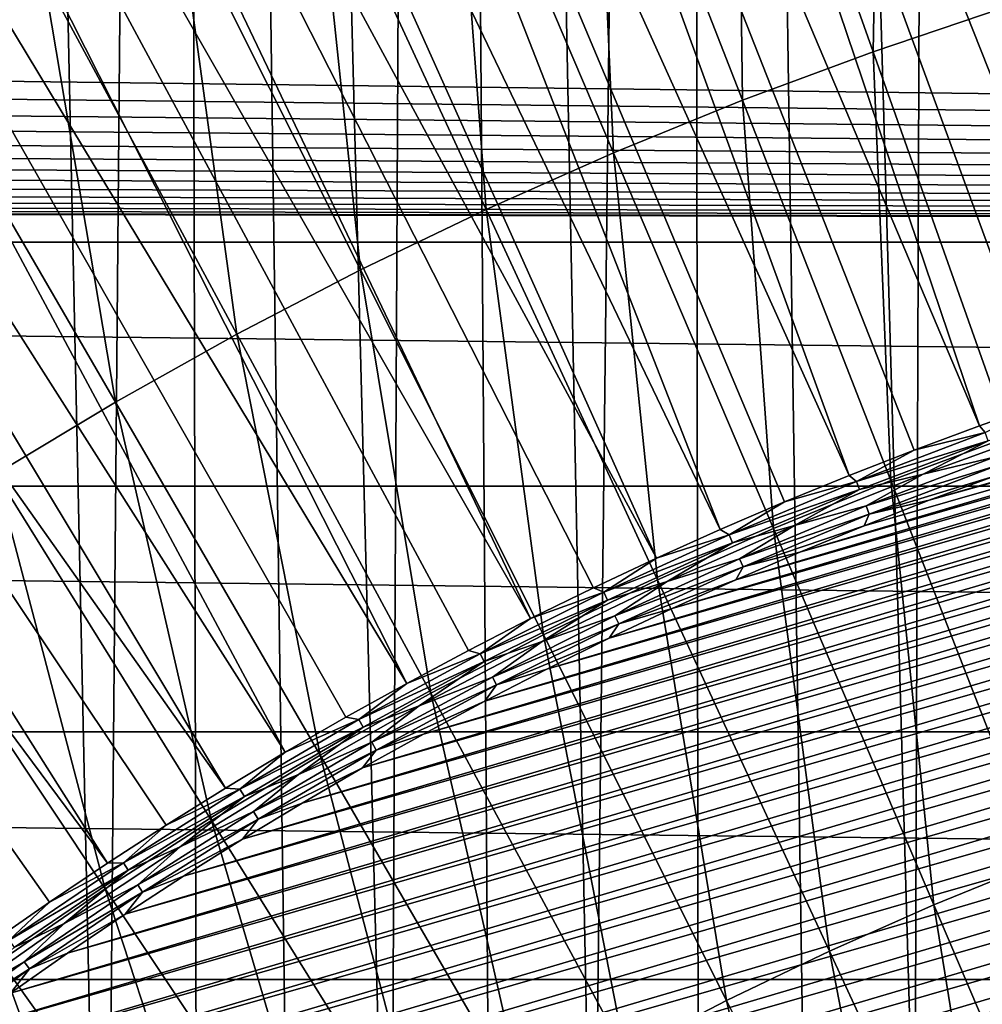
# Model space of a CAD drawing. Header units: millimetres. Extents: x -50 to 50, y -50 to 50.
# Tile 355 of 562: x -6.2 to -3.7, y 8.6 to 11.2. Entities that reach past the tile are written whole.
import ezdxf

# ---------------------------------------------------------------- set-up
doc = ezdxf.new("R2010")
doc.units = ezdxf.units.MM
doc.header["$LTSCALE"] = 65.185185
for name, color, linetype in [('1', 7, 'CONTINUOUS'), ('2', 7, 'CONTINUOUS'), ('36', 7, 'CONTINUOUS'), ('87', 7, 'CONTINUOUS'), ('89', 7, 'CONTINUOUS'), ('91', 7, 'CONTINUOUS'), ('92', 7, 'CONTINUOUS')]:
    doc.layers.add(name, color=color, linetype=linetype)

msp = doc.modelspace()

# ---------------------------------------------------------------- linework, layer by layer
at = {"layer": '1', "color": 7, "linetype": 'Continuous', "true_color": 0xf5f5f5}
for points in [[(27.2459, 10.6406), (-21.8121, 11.2566), (26.991, 11.2716), (27.2459, 10.6406)], [(-21.8946, 11.1894), (-21.8121, 11.2566), (27.2459, 10.6406), (-21.8946, 11.1894)], [(-21.9804, 11.1264), (-21.8946, 11.1894), (27.2459, 10.6406), (-21.9804, 11.1264)], [(-22.0692, 11.0679), (-21.9804, 11.1264), (27.2459, 10.6406), (-22.0692, 11.0679)], [(-22.1609, 11.0139), (-22.0692, 11.0679), (27.2459, 10.6406), (-22.1609, 11.0139)], [(-22.2552, 10.9646), (-22.1609, 11.0139), (27.2459, 10.6406), (-22.2552, 10.9646)], [(-22.3519, 10.9202), (-22.2552, 10.9646), (27.2459, 10.6406), (-22.3519, 10.9202)], [(-22.4507, 10.8807), (-22.3519, 10.9202), (27.2459, 10.6406), (-22.4507, 10.8807)], [(-22.5513, 10.8463), (-22.4507, 10.8807), (27.2459, 10.6406), (-22.5513, 10.8463)], [(-22.6536, 10.817), (-22.5513, 10.8463), (27.2459, 10.6406), (-22.6536, 10.817)], [(-22.7572, 10.793), (-22.6536, 10.817), (27.2459, 10.6406), (-22.7572, 10.793)], [(-22.862, 10.7742), (-22.7572, 10.793), (27.2459, 10.6406), (-22.862, 10.7742)], [(-23.0737, 10.7527), (-22.9675, 10.7608), (27.2459, 10.6406), (-23.0737, 10.7527)], [(-22.9675, 10.7608), (-22.862, 10.7742), (27.2459, 10.6406), (-22.9675, 10.7608)], [(-23.18, 10.75), (27.2459, 10.6406), (-27.2459, 10.6406), (-23.18, 10.75)], [(-23.18, 10.75), (-23.0737, 10.7527), (27.2459, 10.6406), (-23.18, 10.75)], [(-27.2459, 10.6406), (27.4862, 10.0036), (-27.4862, 10.0036), (-27.2459, 10.6406)], [(27.2459, 10.6406), (27.4862, 10.0036), (-27.2459, 10.6406), (27.2459, 10.6406)], [(-27.4862, 10.0036), (27.7115, 9.3614), (-27.7115, 9.3614), (-27.4862, 10.0036)], [(27.4862, 10.0036), (27.7115, 9.3614), (-27.4862, 10.0036), (27.4862, 10.0036)], [(-27.7115, 9.3614), (27.9218, 8.714), (-27.9218, 8.714), (-27.7115, 9.3614)], [(27.7115, 9.3614), (27.9218, 8.714), (-27.7115, 9.3614), (27.7115, 9.3614)], [(-27.9218, 8.714), (28.117, 8.062), (-28.117, 8.062), (-27.9218, 8.714)], [(27.9218, 8.714), (28.117, 8.062), (-27.9218, 8.714), (27.9218, 8.714)]]:
    msp.add_3dface(points, dxfattribs=at)
at = {"layer": '2', "color": 7, "linetype": 'Continuous', "true_color": 0xf5f5f5}
for points in [[(-3.7696, 29.0061, 4.3), (-3.2599, 8.3889, 4.3), (-3.0991, 29.0854, 4.3), (-3.7696, 29.0061, 4.3)], [(-4.4379, 28.9114, 4.3), (-3.8435, 8.138, 4.3), (-3.7696, 29.0061, 4.3), (-4.4379, 28.9114, 4.3)], [(-3.8435, 8.138, 4.3), (-3.5539, 8.2686, 4.3), (-3.7696, 29.0061, 4.3), (-3.8435, 8.138, 4.3)], [(-3.5539, 8.2686, 4.3), (-3.2599, 8.3889, 4.3), (-3.7696, 29.0061, 4.3), (-3.5539, 8.2686, 4.3)], [(-5.1041, 28.8012, 4.3), (-4.6822, 7.6862, 4.3), (-4.4379, 28.9114, 4.3), (-5.1041, 28.8012, 4.3)], [(-4.6822, 7.6862, 4.3), (-4.408, 7.8467, 4.3), (-4.4379, 28.9114, 4.3), (-4.6822, 7.6862, 4.3)], [(-4.1283, 7.9973, 4.3), (-3.8435, 8.138, 4.3), (-4.4379, 28.9114, 4.3), (-4.1283, 7.9973, 4.3)], [(-4.408, 7.8467, 4.3), (-4.1283, 7.9973, 4.3), (-4.4379, 28.9114, 4.3), (-4.408, 7.8467, 4.3)], [(-5.7673, 28.6758, 4.3), (-5.2127, 7.3367, 4.3), (-5.1041, 28.8012, 4.3), (-5.7673, 28.6758, 4.3)], [(-5.2127, 7.3367, 4.3), (-4.9505, 7.5162, 4.3), (-5.1041, 28.8012, 4.3), (-5.2127, 7.3367, 4.3)], [(-4.9505, 7.5162, 4.3), (-4.6822, 7.6862, 4.3), (-5.1041, 28.8012, 4.3), (-4.9505, 7.5162, 4.3)], [(-6.4276, 28.535, 4.3), (-5.959, 6.7447, 4.3), (-5.7673, 28.6758, 4.3), (-6.4276, 28.535, 4.3)], [(-5.959, 6.7447, 4.3), (-5.7172, 6.9508, 4.3), (-5.7673, 28.6758, 4.3), (-5.959, 6.7447, 4.3)], [(-5.4683, 7.1482, 4.3), (-5.2127, 7.3367, 4.3), (-5.7673, 28.6758, 4.3), (-5.4683, 7.1482, 4.3)], [(-5.7172, 6.9508, 4.3), (-5.4683, 7.1482, 4.3), (-5.7673, 28.6758, 4.3), (-5.7172, 6.9508, 4.3)], [(-6.1933, 6.5302, 4.3), (-5.959, 6.7447, 4.3), (-6.4276, 28.535, 4.3), (-6.1933, 6.5302, 4.3)]]:
    msp.add_3dface(points, dxfattribs=at)
at = {"layer": '36', "color": 15, "linetype": 'Continuous', "true_color": 0xaf503c}
for points in [[(-6.4653, 11.1434, -16.4302), (-6.6232, 12.2713, -16.238), (-6.1192, 11.3372, -16.4302), (-6.4653, 11.1434, -16.4302)], [(-4.3081, 12.1413, -16.4302), (-3.9323, 12.2681, -16.4302), (-3.9524, 11.1384, -16.6071), (-4.3081, 12.1413, -16.4302)], [(-3.9524, 11.1384, -16.6071), (-3.9323, 12.2681, -16.4302), (-3.6076, 11.2547, -16.6071), (-3.9524, 11.1384, -16.6071)], [(-4.6799, 12.0029, -16.4302), (-4.3081, 12.1413, -16.4302), (-4.2935, 11.0115, -16.6071), (-4.6799, 12.0029, -16.4302)], [(-4.2935, 11.0115, -16.6071), (-4.3081, 12.1413, -16.4302), (-3.9524, 11.1384, -16.6071), (-4.2935, 11.0115, -16.6071)], [(-5.0472, 11.8532, -16.4302), (-4.6799, 12.0029, -16.4302), (-4.6305, 10.8741, -16.6071), (-5.0472, 11.8532, -16.4302)], [(-4.6305, 10.8741, -16.6071), (-4.6799, 12.0029, -16.4302), (-4.2935, 11.0115, -16.6071), (-4.6305, 10.8741, -16.6071)], [(-5.4098, 11.6922, -16.4302), (-5.0472, 11.8532, -16.4302), (-4.9631, 10.7264, -16.6071), (-5.4098, 11.6922, -16.4302)], [(-4.9631, 10.7264, -16.6071), (-5.0472, 11.8532, -16.4302), (-4.6305, 10.8741, -16.6071), (-4.9631, 10.7264, -16.6071)], [(-5.7672, 11.5202, -16.4302), (-5.4098, 11.6922, -16.4302), (-5.291, 10.5686, -16.6071), (-5.7672, 11.5202, -16.4302)], [(-5.291, 10.5686, -16.6071), (-5.4098, 11.6922, -16.4302), (-4.9631, 10.7264, -16.6071), (-5.291, 10.5686, -16.6071)], [(-6.1192, 11.3372, -16.4302), (-5.7672, 11.5202, -16.4302), (-5.6138, 10.4007, -16.6071), (-6.1192, 11.3372, -16.4302)], [(-5.6138, 10.4007, -16.6071), (-5.7672, 11.5202, -16.4302), (-5.291, 10.5686, -16.6071), (-5.6138, 10.4007, -16.6071)], [(-6.4653, 11.1434, -16.4302), (-6.1192, 11.3372, -16.4302), (-5.9314, 10.223, -16.6071), (-6.4653, 11.1434, -16.4302)], [(-5.9314, 10.223, -16.6071), (-6.1192, 11.3372, -16.4302), (-5.6138, 10.4007, -16.6071), (-5.9314, 10.223, -16.6071)], [(-3.9524, 11.1384, -16.6071), (-3.6076, 11.2547, -16.6071), (-3.5959, 10.1332, -16.7687), (-3.9524, 11.1384, -16.6071)], [(-6.2433, 10.0356, -16.6071), (-6.4653, 11.1434, -16.4302), (-5.9314, 10.223, -16.6071), (-6.2433, 10.0356, -16.6071)], [(-4.2935, 11.0115, -16.6071), (-3.9524, 11.1384, -16.6071), (-3.9062, 10.0178, -16.7687), (-4.2935, 11.0115, -16.6071)], [(-3.9062, 10.0178, -16.7687), (-3.9524, 11.1384, -16.6071), (-3.5959, 10.1332, -16.7687), (-3.9062, 10.0178, -16.7687)], [(-4.6305, 10.8741, -16.6071), (-4.2935, 11.0115, -16.6071), (-4.2127, 9.8928, -16.7687), (-4.6305, 10.8741, -16.6071)], [(-4.2127, 9.8928, -16.7687), (-4.2935, 11.0115, -16.6071), (-3.9062, 10.0178, -16.7687), (-4.2127, 9.8928, -16.7687)], [(-4.9631, 10.7264, -16.6071), (-4.6305, 10.8741, -16.6071), (-4.5153, 9.7585, -16.7687), (-4.9631, 10.7264, -16.6071)], [(-4.5153, 9.7585, -16.7687), (-4.6305, 10.8741, -16.6071), (-4.2127, 9.8928, -16.7687), (-4.5153, 9.7585, -16.7687)], [(-5.291, 10.5686, -16.6071), (-4.9631, 10.7264, -16.6071), (-4.8136, 9.6149, -16.7687), (-5.291, 10.5686, -16.6071)], [(-4.8136, 9.6149, -16.7687), (-4.9631, 10.7264, -16.6071), (-4.5153, 9.7585, -16.7687), (-4.8136, 9.6149, -16.7687)], [(-5.6138, 10.4007, -16.6071), (-5.291, 10.5686, -16.6071), (-5.1073, 9.4622, -16.7687), (-5.6138, 10.4007, -16.6071)], [(-5.1073, 9.4622, -16.7687), (-5.291, 10.5686, -16.6071), (-4.8136, 9.6149, -16.7687), (-5.1073, 9.4622, -16.7687)], [(-5.9314, 10.223, -16.6071), (-5.6138, 10.4007, -16.6071), (-5.3962, 9.3005, -16.7687), (-5.9314, 10.223, -16.6071)], [(-5.3962, 9.3005, -16.7687), (-5.6138, 10.4007, -16.6071), (-5.1073, 9.4622, -16.7687), (-5.3962, 9.3005, -16.7687)], [(-6.2433, 10.0356, -16.6071), (-5.9314, 10.223, -16.6071), (-5.68, 9.13, -16.7687), (-6.2433, 10.0356, -16.6071)], [(-5.68, 9.13, -16.7687), (-5.9314, 10.223, -16.6071), (-5.3962, 9.3005, -16.7687), (-5.68, 9.13, -16.7687)], [(-3.9062, 10.0178, -16.7687), (-3.5959, 10.1332, -16.7687), (-3.5181, 9.022, -16.9151), (-3.9062, 10.0178, -16.7687)], [(-6.5493, 9.8386, -16.6071), (-6.2433, 10.0356, -16.6071), (-5.9584, 8.9508, -16.7687), (-6.5493, 9.8386, -16.6071)], [(-5.9584, 8.9508, -16.7687), (-6.2433, 10.0356, -16.6071), (-5.68, 9.13, -16.7687), (-5.9584, 8.9508, -16.7687)], [(-4.2127, 9.8928, -16.7687), (-3.9062, 10.0178, -16.7687), (-3.7941, 8.9095, -16.9151), (-4.2127, 9.8928, -16.7687)], [(-3.7941, 8.9095, -16.9151), (-3.9062, 10.0178, -16.7687), (-3.5181, 9.022, -16.9151), (-3.7941, 8.9095, -16.9151)], [(-4.5153, 9.7585, -16.7687), (-4.2127, 9.8928, -16.7687), (-4.0666, 8.7885, -16.9151), (-4.5153, 9.7585, -16.7687)], [(-4.0666, 8.7885, -16.9151), (-4.2127, 9.8928, -16.7687), (-3.7941, 8.9095, -16.9151), (-4.0666, 8.7885, -16.9151)], [(-6.2311, 8.7631, -16.7687), (-6.5493, 9.8386, -16.6071), (-5.9584, 8.9508, -16.7687), (-6.2311, 8.7631, -16.7687)], [(-4.8136, 9.6149, -16.7687), (-4.5153, 9.7585, -16.7687), (-4.3353, 8.6592, -16.9151), (-4.8136, 9.6149, -16.7687)], [(-4.3353, 8.6592, -16.9151), (-4.5153, 9.7585, -16.7687), (-4.0666, 8.7885, -16.9151), (-4.3353, 8.6592, -16.9151)], [(-5.1073, 9.4622, -16.7687), (-4.8136, 9.6149, -16.7687), (-4.5998, 8.5216, -16.9151), (-5.1073, 9.4622, -16.7687)], [(-4.5998, 8.5216, -16.9151), (-4.8136, 9.6149, -16.7687), (-4.3353, 8.6592, -16.9151), (-4.5998, 8.5216, -16.9151)], [(-5.3962, 9.3005, -16.7687), (-5.1073, 9.4622, -16.7687), (-4.86, 8.376, -16.9151), (-5.3962, 9.3005, -16.7687)], [(-4.86, 8.376, -16.9151), (-5.1073, 9.4622, -16.7687), (-4.5998, 8.5216, -16.9151), (-4.86, 8.376, -16.9151)], [(-5.68, 9.13, -16.7687), (-5.3962, 9.3005, -16.7687), (-5.1155, 8.2225, -16.9151), (-5.68, 9.13, -16.7687)], [(-5.1155, 8.2225, -16.9151), (-5.3962, 9.3005, -16.7687), (-4.86, 8.376, -16.9151), (-5.1155, 8.2225, -16.9151)], [(-5.9584, 8.9508, -16.7687), (-5.68, 9.13, -16.7687), (-5.3662, 8.0611, -16.9151), (-5.9584, 8.9508, -16.7687)], [(-5.3662, 8.0611, -16.9151), (-5.68, 9.13, -16.7687), (-5.1155, 8.2225, -16.9151), (-5.3662, 8.0611, -16.9151)], [(-3.7941, 8.9095, -16.9151), (-3.5181, 9.022, -16.9151), (-3.3748, 7.9243, -17.0461), (-3.7941, 8.9095, -16.9151)], [(-6.2311, 8.7631, -16.7687), (-5.9584, 8.9508, -16.7687), (-5.6119, 7.8921, -16.9151), (-6.2311, 8.7631, -16.7687)], [(-5.6119, 7.8921, -16.9151), (-5.9584, 8.9508, -16.7687), (-5.3662, 8.0611, -16.9151), (-5.6119, 7.8921, -16.9151)], [(-4.0666, 8.7885, -16.9151), (-3.7941, 8.9095, -16.9151), (-3.6171, 7.8167, -17.0461), (-4.0666, 8.7885, -16.9151)], [(-3.6171, 7.8167, -17.0461), (-3.7941, 8.9095, -16.9151), (-3.3748, 7.9243, -17.0461), (-3.6171, 7.8167, -17.0461)], [(-4.3353, 8.6592, -16.9151), (-4.0666, 8.7885, -16.9151), (-3.8561, 7.7017, -17.0461), (-4.3353, 8.6592, -16.9151)], [(-3.8561, 7.7017, -17.0461), (-4.0666, 8.7885, -16.9151), (-3.6171, 7.8167, -17.0461), (-3.8561, 7.7017, -17.0461)], [(-6.498, 8.5672, -16.7687), (-6.2311, 8.7631, -16.7687), (-5.8522, 7.7157, -16.9151), (-6.498, 8.5672, -16.7687)], [(-5.8522, 7.7157, -16.9151), (-6.2311, 8.7631, -16.7687), (-5.6119, 7.8921, -16.9151), (-5.8522, 7.7157, -16.9151)], [(-4.5998, 8.5216, -16.9151), (-4.3353, 8.6592, -16.9151), (-4.0913, 7.5794, -17.0461), (-4.5998, 8.5216, -16.9151)], [(-4.0913, 7.5794, -17.0461), (-4.3353, 8.6592, -16.9151), (-3.8561, 7.7017, -17.0461), (-4.0913, 7.5794, -17.0461)]]:
    msp.add_3dface(points, dxfattribs=at)
at = {"layer": '87', "color": 250, "linetype": 'Continuous', "true_color": 0x1c1c1c}
for points in [[(-3.9133, 17.4927, -9.3843), (-2.0935, 10.6, -11.9759), (-3.3933, 17.6009, -9.3843), (-3.9133, 17.4927, -9.3843)], [(-4.4299, 17.3691, -9.3843), (-2.4502, 10.5234, -11.9759), (-3.9133, 17.4927, -9.3843), (-4.4299, 17.3691, -9.3843)], [(-2.2722, 10.5632, -11.9759), (-2.0935, 10.6, -11.9759), (-3.9133, 17.4927, -9.3843), (-2.2722, 10.5632, -11.9759)], [(-2.4502, 10.5234, -11.9759), (-2.2722, 10.5632, -11.9759), (-3.9133, 17.4927, -9.3843), (-2.4502, 10.5234, -11.9759)], [(-4.9425, 17.2303, -9.3843), (-2.8042, 10.4347, -11.9759), (-4.4299, 17.3691, -9.3843), (-4.9425, 17.2303, -9.3843)], [(-2.6276, 10.4805, -11.9759), (-2.4502, 10.5234, -11.9759), (-4.4299, 17.3691, -9.3843), (-2.6276, 10.4805, -11.9759)], [(-2.8042, 10.4347, -11.9759), (-2.6276, 10.4805, -11.9759), (-4.4299, 17.3691, -9.3843), (-2.8042, 10.4347, -11.9759)], [(-5.4509, 17.0763, -9.3843), (-2.98, 10.3859, -11.9759), (-4.9425, 17.2303, -9.3843), (-5.4509, 17.0763, -9.3843)], [(-2.98, 10.3859, -11.9759), (-2.8042, 10.4347, -11.9759), (-4.9425, 17.2303, -9.3843), (-2.98, 10.3859, -11.9759)], [(-5.9545, 16.9074, -9.3843), (-3.3289, 10.2794, -11.9759), (-5.4509, 17.0763, -9.3843), (-5.9545, 16.9074, -9.3843)], [(-3.3289, 10.2794, -11.9759), (-3.1549, 10.3341, -11.9759), (-5.4509, 17.0763, -9.3843), (-3.3289, 10.2794, -11.9759)], [(-3.1549, 10.3341, -11.9759), (-2.98, 10.3859, -11.9759), (-5.4509, 17.0763, -9.3843), (-3.1549, 10.3341, -11.9759)], [(-6.4528, 16.7236, -9.3843), (-3.6741, 10.1612, -11.9759), (-5.9545, 16.9074, -9.3843), (-6.4528, 16.7236, -9.3843)], [(-3.502, 10.2218, -11.9759), (-3.3289, 10.2794, -11.9759), (-5.9545, 16.9074, -9.3843), (-3.502, 10.2218, -11.9759)], [(-3.6741, 10.1612, -11.9759), (-3.502, 10.2218, -11.9759), (-5.9545, 16.9074, -9.3843), (-3.6741, 10.1612, -11.9759)], [(-6.9454, 16.5251, -9.3843), (-4.0151, 10.0314, -11.9759), (-6.4528, 16.7236, -9.3843), (-6.9454, 16.5251, -9.3843)], [(-3.8452, 10.0977, -11.9759), (-3.6741, 10.1612, -11.9759), (-6.4528, 16.7236, -9.3843), (-3.8452, 10.0977, -11.9759)], [(-4.0151, 10.0314, -11.9759), (-3.8452, 10.0977, -11.9759), (-6.4528, 16.7236, -9.3843), (-4.0151, 10.0314, -11.9759)], [(-7.432, 16.3121, -9.3843), (-4.3516, 9.8902, -11.9759), (-6.9454, 16.5251, -9.3843), (-7.432, 16.3121, -9.3843)], [(-4.184, 9.9622, -11.9759), (-4.0151, 10.0314, -11.9759), (-6.9454, 16.5251, -9.3843), (-4.184, 9.9622, -11.9759)], [(-4.3516, 9.8902, -11.9759), (-4.184, 9.9622, -11.9759), (-6.9454, 16.5251, -9.3843), (-4.3516, 9.8902, -11.9759)], [(-7.9121, 16.0848, -9.3843), (-4.5179, 9.8153, -11.9759), (-7.432, 16.3121, -9.3843), (-7.9121, 16.0848, -9.3843)], [(-4.5179, 9.8153, -11.9759), (-4.3516, 9.8902, -11.9759), (-7.432, 16.3121, -9.3843), (-4.5179, 9.8153, -11.9759)], [(-8.3852, 15.8433, -9.3843), (-4.8468, 9.6572, -11.9759), (-7.9121, 16.0848, -9.3843), (-8.3852, 15.8433, -9.3843)], [(-4.683, 9.7376, -11.9759), (-4.5179, 9.8153, -11.9759), (-7.9121, 16.0848, -9.3843), (-4.683, 9.7376, -11.9759)], [(-4.8468, 9.6572, -11.9759), (-4.683, 9.7376, -11.9759), (-7.9121, 16.0848, -9.3843), (-4.8468, 9.6572, -11.9759)], [(-8.8509, 15.5879, -9.3843), (-5.1701, 9.4881, -11.9759), (-8.3852, 15.8433, -9.3843), (-8.8509, 15.5879, -9.3843)], [(-5.0092, 9.574, -11.9759), (-4.8468, 9.6572, -11.9759), (-8.3852, 15.8433, -9.3843), (-5.0092, 9.574, -11.9759)], [(-5.1701, 9.4881, -11.9759), (-5.0092, 9.574, -11.9759), (-8.3852, 15.8433, -9.3843), (-5.1701, 9.4881, -11.9759)], [(-9.3089, 15.3189, -9.3843), (-5.4875, 9.3081, -11.9759), (-8.8509, 15.5879, -9.3843), (-9.3089, 15.3189, -9.3843)], [(-5.3296, 9.3994, -11.9759), (-5.1701, 9.4881, -11.9759), (-8.8509, 15.5879, -9.3843), (-5.3296, 9.3994, -11.9759)], [(-5.4875, 9.3081, -11.9759), (-5.3296, 9.3994, -11.9759), (-8.8509, 15.5879, -9.3843), (-5.4875, 9.3081, -11.9759)], [(-9.7586, 15.0364, -9.3843), (-5.6439, 9.2142, -11.9759), (-9.3089, 15.3189, -9.3843), (-9.7586, 15.0364, -9.3843)], [(-5.6439, 9.2142, -11.9759), (-5.4875, 9.3081, -11.9759), (-9.3089, 15.3189, -9.3843), (-5.6439, 9.2142, -11.9759)], [(-10.1999, 14.7407, -9.3843), (-5.9518, 9.0184, -11.9759), (-9.7586, 15.0364, -9.3843), (-10.1999, 14.7407, -9.3843)], [(-5.9518, 9.0184, -11.9759), (-5.7987, 9.1176, -11.9759), (-9.7586, 15.0364, -9.3843), (-5.9518, 9.0184, -11.9759)], [(-5.7987, 9.1176, -11.9759), (-5.6439, 9.2142, -11.9759), (-9.7586, 15.0364, -9.3843), (-5.7987, 9.1176, -11.9759)], [(-6.1032, 8.9166, -11.9759), (-5.9518, 9.0184, -11.9759), (-10.1999, 14.7407, -9.3843), (-6.1032, 8.9166, -11.9759)], [(-6.2529, 8.8123, -11.9759), (-6.1032, 8.9166, -11.9759), (-10.1999, 14.7407, -9.3843), (-6.2529, 8.8123, -11.9759)]]:
    msp.add_3dface(points, dxfattribs=at)
at = {"layer": '89', "color": 250, "linetype": 'Continuous', "true_color": 0x1c1c1c}
for points in [[(-6.0563, 8.7829, -12), (-6.2053, 8.6783, -12), (0.4792, 10.6566, -12), (-6.0563, 8.7829, -12)], [(0.4792, 10.6566, -12), (-6.2053, 8.6783, -12), (0.661, 10.6469, -12), (0.4792, 10.6566, -12)], [(-5.9055, 8.885, -12), (-6.0563, 8.7829, -12), (0.2972, 10.6633, -12), (-5.9055, 8.885, -12)], [(0.2972, 10.6633, -12), (-6.0563, 8.7829, -12), (0.4792, 10.6566, -12), (0.2972, 10.6633, -12)], [(0.1152, 10.6669, -12), (-5.9055, 8.885, -12), (0.2972, 10.6633, -12), (0.1152, 10.6669, -12)], [(-5.753, 8.9844, -12), (-5.9055, 8.885, -12), (0.1152, 10.6669, -12), (-5.753, 8.9844, -12)], [(-5.599, 9.0812, -12), (-5.753, 8.9844, -12), (-0.0668, 10.6673, -12), (-5.599, 9.0812, -12)], [(-0.0668, 10.6673, -12), (-5.753, 8.9844, -12), (0.1152, 10.6669, -12), (-0.0668, 10.6673, -12)], [(-0.2489, 10.6647, -12), (-5.599, 9.0812, -12), (-0.0668, 10.6673, -12), (-0.2489, 10.6647, -12)], [(-5.4432, 9.1754, -12), (-5.599, 9.0812, -12), (-0.2489, 10.6647, -12), (-5.4432, 9.1754, -12)], [(-0.431, 10.6589, -12), (-5.4432, 9.1754, -12), (-0.2489, 10.6647, -12), (-0.431, 10.6589, -12)], [(-5.2858, 9.2669, -12), (-5.4432, 9.1754, -12), (-0.431, 10.6589, -12), (-5.2858, 9.2669, -12)], [(-0.6128, 10.6501, -12), (-5.2858, 9.2669, -12), (-0.431, 10.6589, -12), (-0.6128, 10.6501, -12)], [(-6.3524, 8.5712, -12), (-6.4977, 8.4615, -12), (0.8426, 10.634, -12), (-6.3524, 8.5712, -12)], [(0.8426, 10.634, -12), (-6.4977, 8.4615, -12), (1.0239, 10.618, -12), (0.8426, 10.634, -12)], [(-6.2053, 8.6783, -12), (-6.3524, 8.5712, -12), (0.661, 10.6469, -12), (-6.2053, 8.6783, -12)], [(0.661, 10.6469, -12), (-6.3524, 8.5712, -12), (0.8426, 10.634, -12), (0.661, 10.6469, -12)], [(-5.127, 9.3557, -12), (-5.2858, 9.2669, -12), (-0.6128, 10.6501, -12), (-5.127, 9.3557, -12)], [(-0.7945, 10.6381, -12), (-5.127, 9.3557, -12), (-0.6128, 10.6501, -12), (-0.7945, 10.6381, -12)], [(-4.9667, 9.4418, -12), (-5.127, 9.3557, -12), (-0.7945, 10.6381, -12), (-4.9667, 9.4418, -12)], [(-0.9761, 10.623, -12), (-4.9667, 9.4418, -12), (-0.7945, 10.6381, -12), (-0.9761, 10.623, -12)], [(-6.4977, 8.4615, -12), (-6.6412, 8.3494, -12), (1.0239, 10.618, -12), (-6.4977, 8.4615, -12)], [(1.0239, 10.618, -12), (-6.6412, 8.3494, -12), (1.205, 10.5989, -12), (1.0239, 10.618, -12)], [(-4.8048, 9.5252, -12), (-4.9667, 9.4418, -12), (-0.9761, 10.623, -12), (-4.8048, 9.5252, -12)], [(-1.1573, 10.6048, -12), (-4.8048, 9.5252, -12), (-0.9761, 10.623, -12), (-1.1573, 10.6048, -12)], [(-4.6415, 9.6058, -12), (-4.8048, 9.5252, -12), (-1.1573, 10.6048, -12), (-4.6415, 9.6058, -12)], [(-1.3382, 10.5836, -12), (-4.6415, 9.6058, -12), (-1.1573, 10.6048, -12), (-1.3382, 10.5836, -12)], [(1.3857, 10.5768, -12), (-6.9222, 8.118, -12), (1.5659, 10.5516, -12), (1.3857, 10.5768, -12)], [(-6.7827, 8.2349, -12), (-6.9222, 8.118, -12), (1.3857, 10.5768, -12), (-6.7827, 8.2349, -12)], [(1.205, 10.5989, -12), (-6.7827, 8.2349, -12), (1.3857, 10.5768, -12), (1.205, 10.5989, -12)], [(-6.6412, 8.3494, -12), (-6.7827, 8.2349, -12), (1.205, 10.5989, -12), (-6.6412, 8.3494, -12)], [(-4.477, 9.6835, -12), (-4.6415, 9.6058, -12), (-1.3382, 10.5836, -12), (-4.477, 9.6835, -12)], [(-1.5187, 10.5592, -12), (-4.477, 9.6835, -12), (-1.3382, 10.5836, -12), (-1.5187, 10.5592, -12)], [(1.5659, 10.5516, -12), (-7.0597, 7.9987, -12), (1.7457, 10.5232, -12), (1.5659, 10.5516, -12)], [(-6.9222, 8.118, -12), (-7.0597, 7.9987, -12), (1.5659, 10.5516, -12), (-6.9222, 8.118, -12)], [(-4.3111, 9.7585, -12), (-4.477, 9.6835, -12), (-1.5187, 10.5592, -12), (-4.3111, 9.7585, -12)], [(-1.6989, 10.5318, -12), (-4.3111, 9.7585, -12), (-1.5187, 10.5592, -12), (-1.6989, 10.5318, -12)], [(-7.0597, 7.9987, -12), (-7.1952, 7.877, -12), (1.7457, 10.5232, -12), (-7.0597, 7.9987, -12)], [(1.7457, 10.5232, -12), (-7.1952, 7.877, -12), (1.9251, 10.4919, -12), (1.7457, 10.5232, -12)], [(-4.1438, 9.8307, -12), (-4.3111, 9.7585, -12), (-1.6989, 10.5318, -12), (-4.1438, 9.8307, -12)], [(-1.8785, 10.5012, -12), (-4.1438, 9.8307, -12), (-1.6989, 10.5318, -12), (-1.8785, 10.5012, -12)], [(-3.9754, 9.8999, -12), (-4.1438, 9.8307, -12), (-1.8785, 10.5012, -12), (-3.9754, 9.8999, -12)], [(-3.8059, 9.9663, -12), (-3.9754, 9.8999, -12), (-1.8785, 10.5012, -12), (-3.8059, 9.9663, -12)], [(-2.0574, 10.4677, -12), (-3.8059, 9.9663, -12), (-1.8785, 10.5012, -12), (-2.0574, 10.4677, -12)], [(-7.1952, 7.877, -12), (-7.3286, 7.7531, -12), (1.9251, 10.4919, -12), (-7.1952, 7.877, -12)], [(1.9251, 10.4919, -12), (-7.3286, 7.7531, -12), (2.1038, 10.4574, -12), (1.9251, 10.4919, -12)], [(-7.3286, 7.7531, -12), (-7.4598, 7.627, -12), (2.1038, 10.4574, -12), (-7.3286, 7.7531, -12)], [(2.1038, 10.4574, -12), (-7.4598, 7.627, -12), (2.2819, 10.42, -12), (2.1038, 10.4574, -12)], [(-3.6353, 10.0298, -12), (-3.8059, 9.9663, -12), (-2.0574, 10.4677, -12), (-3.6353, 10.0298, -12)], [(2.2819, 10.42, -12), (-7.5888, 7.4986, -12), (2.4594, 10.3795, -12), (2.2819, 10.42, -12)], [(-7.4598, 7.627, -12), (-7.5888, 7.4986, -12), (2.2819, 10.42, -12), (-7.4598, 7.627, -12)], [(2.4594, 10.3795, -12), (-7.7157, 7.368, -12), (2.6361, 10.3359, -12), (2.4594, 10.3795, -12)], [(-7.5888, 7.4986, -12), (-7.7157, 7.368, -12), (2.4594, 10.3795, -12), (-7.5888, 7.4986, -12)], [(2.6361, 10.3359, -12), (-7.8402, 7.2353, -12), (2.8121, 10.2894, -12), (2.6361, 10.3359, -12)], [(-7.7157, 7.368, -12), (-7.8402, 7.2353, -12), (2.6361, 10.3359, -12), (-7.7157, 7.368, -12)], [(2.8121, 10.2894, -12), (-7.9625, 7.1005, -12), (2.9872, 10.2399, -12), (2.8121, 10.2894, -12)], [(-7.8402, 7.2353, -12), (-7.9625, 7.1005, -12), (2.8121, 10.2894, -12), (-7.8402, 7.2353, -12)], [(-7.9625, 7.1005, -12), (-8.0825, 6.9636, -12), (2.9872, 10.2399, -12), (-7.9625, 7.1005, -12)], [(2.9872, 10.2399, -12), (-8.0825, 6.9636, -12), (3.1616, 10.1873, -12), (2.9872, 10.2399, -12)], [(3.1616, 10.1873, -12), (-8.2002, 6.8246, -12), (3.335, 10.1318, -12), (3.1616, 10.1873, -12)], [(-8.0825, 6.9636, -12), (-8.2002, 6.8246, -12), (3.1616, 10.1873, -12), (-8.0825, 6.9636, -12)], [(3.335, 10.1318, -12), (-8.3154, 6.6838, -12), (3.5074, 10.0734, -12), (3.335, 10.1318, -12)], [(-8.2002, 6.8246, -12), (-8.3154, 6.6838, -12), (3.335, 10.1318, -12), (-8.2002, 6.8246, -12)], [(3.5074, 10.0734, -12), (-8.4282, 6.5409, -12), (3.6788, 10.012, -12), (3.5074, 10.0734, -12)], [(-8.3154, 6.6838, -12), (-8.4282, 6.5409, -12), (3.5074, 10.0734, -12), (-8.3154, 6.6838, -12)], [(-8.4282, 6.5409, -12), (-8.5386, 6.3961, -12), (3.6788, 10.012, -12), (-8.4282, 6.5409, -12)], [(3.6788, 10.012, -12), (-8.5386, 6.3961, -12), (3.8492, 9.9477, -12), (3.6788, 10.012, -12)], [(-8.5386, 6.3961, -12), (-8.6465, 6.2495, -12), (3.8492, 9.9477, -12), (-8.5386, 6.3961, -12)], [(3.8492, 9.9477, -12), (-8.6465, 6.2495, -12), (4.0185, 9.8805, -12), (3.8492, 9.9477, -12)], [(4.0185, 9.8805, -12), (-8.7518, 6.1011, -12), (4.1864, 9.8104, -12), (4.0185, 9.8805, -12)], [(-8.6465, 6.2495, -12), (-8.7518, 6.1011, -12), (4.0185, 9.8805, -12), (-8.6465, 6.2495, -12)], [(-8.7518, 6.1011, -12), (-8.8547, 5.9508, -12), (4.1864, 9.8104, -12), (-8.7518, 6.1011, -12)], [(4.1864, 9.8104, -12), (-8.8547, 5.9508, -12), (4.3533, 9.7374, -12), (4.1864, 9.8104, -12)], [(-8.8547, 5.9508, -12), (-8.955, 5.7988, -12), (4.3533, 9.7374, -12), (-8.8547, 5.9508, -12)], [(4.3533, 9.7374, -12), (-8.955, 5.7988, -12), (4.5189, 9.6616, -12), (4.3533, 9.7374, -12)], [(4.5189, 9.6616, -12), (-9.0526, 5.6451, -12), (4.6831, 9.583, -12), (4.5189, 9.6616, -12)], [(-8.955, 5.7988, -12), (-9.0526, 5.6451, -12), (4.5189, 9.6616, -12), (-8.955, 5.7988, -12)], [(4.6831, 9.583, -12), (-9.1476, 5.4899, -12), (4.8459, 9.5017, -12), (4.6831, 9.583, -12)], [(-9.0526, 5.6451, -12), (-9.1476, 5.4899, -12), (4.6831, 9.583, -12), (-9.0526, 5.6451, -12)], [(4.8459, 9.5017, -12), (-9.2399, 5.333, -12), (5.0073, 9.4176, -12), (4.8459, 9.5017, -12)], [(-9.1476, 5.4899, -12), (-9.2399, 5.333, -12), (4.8459, 9.5017, -12), (-9.1476, 5.4899, -12)], [(-9.2399, 5.333, -12), (-9.3296, 5.1745, -12), (5.0073, 9.4176, -12), (-9.2399, 5.333, -12)], [(5.0073, 9.4176, -12), (-9.3296, 5.1745, -12), (5.1672, 9.3307, -12), (5.0073, 9.4176, -12)], [(-9.3296, 5.1745, -12), (-9.4165, 5.0145, -12), (5.1672, 9.3307, -12), (-9.3296, 5.1745, -12)], [(5.1672, 9.3307, -12), (-9.4165, 5.0145, -12), (5.3256, 9.2412, -12), (5.1672, 9.3307, -12)], [(-9.4165, 5.0145, -12), (-9.5007, 4.8531, -12), (5.3256, 9.2412, -12), (-9.4165, 5.0145, -12)], [(5.3256, 9.2412, -12), (-9.5007, 4.8531, -12), (5.4825, 9.1489, -12), (5.3256, 9.2412, -12)], [(-9.5007, 4.8531, -12), (-9.5822, 4.6901, -12), (5.4825, 9.1489, -12), (-9.5007, 4.8531, -12)], [(5.4825, 9.1489, -12), (-9.5822, 4.6901, -12), (5.6379, 9.0539, -12), (5.4825, 9.1489, -12)], [(-9.5822, 4.6901, -12), (-9.6609, 4.5258, -12), (5.6379, 9.0539, -12), (-9.5822, 4.6901, -12)], [(5.6379, 9.0539, -12), (-9.6609, 4.5258, -12), (5.7917, 8.9562, -12), (5.6379, 9.0539, -12)], [(5.7917, 8.9562, -12), (-9.7367, 4.3602, -12), (5.9437, 8.856, -12), (5.7917, 8.9562, -12)], [(-9.6609, 4.5258, -12), (-9.7367, 4.3602, -12), (5.7917, 8.9562, -12), (-9.6609, 4.5258, -12)], [(5.9437, 8.856, -12), (-9.8097, 4.1933, -12), (6.094, 8.7531, -12), (5.9437, 8.856, -12)], [(-9.7367, 4.3602, -12), (-9.8097, 4.1933, -12), (5.9437, 8.856, -12), (-9.7367, 4.3602, -12)], [(6.094, 8.7531, -12), (-9.8799, 4.0251, -12), (6.2427, 8.6477, -12), (6.094, 8.7531, -12)], [(-9.8097, 4.1933, -12), (-9.8799, 4.0251, -12), (6.094, 8.7531, -12), (-9.8097, 4.1933, -12)]]:
    msp.add_3dface(points, dxfattribs=at)
at = {"layer": '91', "color": 250, "linetype": 'Continuous', "true_color": 0x1c1c1c}
for points in [[(-3.502, 10.2218, -11.9759), (-3.6741, 10.1612, -11.9759), (-3.6593, 10.1431, -11.9832), (-3.502, 10.2218, -11.9759)], [(-3.6593, 10.1431, -11.9832), (-3.9961, 10.0152, -11.9832), (-3.6517, 10.1219, -11.9892), (-3.6593, 10.1431, -11.9832)], [(-3.6593, 10.1431, -11.9832), (-3.8452, 10.0977, -11.9759), (-3.9961, 10.0152, -11.9832), (-3.6593, 10.1431, -11.9832)], [(-3.6741, 10.1612, -11.9759), (-3.8452, 10.0977, -11.9759), (-3.6593, 10.1431, -11.9832), (-3.6741, 10.1612, -11.9759)], [(-3.4802, 10.158, -11.9939), (-3.6517, 10.1219, -11.9892), (-3.8212, 10.0348, -11.9939), (-3.4802, 10.158, -11.9939)], [(-3.6517, 10.1219, -11.9892), (-3.9961, 10.0152, -11.9832), (-3.9878, 9.9943, -11.9892), (-3.6517, 10.1219, -11.9892)], [(-3.6517, 10.1219, -11.9892), (-3.9878, 9.9943, -11.9892), (-3.8212, 10.0348, -11.9939), (-3.6517, 10.1219, -11.9892)], [(-3.8452, 10.0977, -11.9759), (-4.0151, 10.0314, -11.9759), (-3.9961, 10.0152, -11.9832), (-3.8452, 10.0977, -11.9759)], [(-3.8212, 10.0348, -11.9939), (-3.9878, 9.9943, -11.9892), (-4.1579, 9.9001, -11.9939), (-3.8212, 10.0348, -11.9939)], [(-3.9961, 10.0152, -11.9832), (-4.3285, 9.8762, -11.9832), (-3.9878, 9.9943, -11.9892), (-3.9961, 10.0152, -11.9832)], [(-3.9961, 10.0152, -11.9832), (-4.184, 9.9622, -11.9759), (-4.3285, 9.8762, -11.9832), (-3.9961, 10.0152, -11.9832)], [(-4.0151, 10.0314, -11.9759), (-4.184, 9.9622, -11.9759), (-3.9961, 10.0152, -11.9832), (-4.0151, 10.0314, -11.9759)], [(-3.9878, 9.9943, -11.9892), (-4.3285, 9.8762, -11.9832), (-4.3195, 9.8556, -11.9892), (-3.9878, 9.9943, -11.9892)], [(-3.9878, 9.9943, -11.9892), (-4.3195, 9.8556, -11.9892), (-4.1579, 9.9001, -11.9939), (-3.9878, 9.9943, -11.9892)], [(-4.184, 9.9622, -11.9759), (-4.3516, 9.8902, -11.9759), (-4.3285, 9.8762, -11.9832), (-4.184, 9.9622, -11.9759)], [(-4.3516, 9.8902, -11.9759), (-4.5179, 9.8153, -11.9759), (-4.3285, 9.8762, -11.9832), (-4.3516, 9.8902, -11.9759)], [(-4.1579, 9.9001, -11.9939), (-4.3195, 9.8556, -11.9892), (-4.4898, 9.7541, -11.9939), (-4.1579, 9.9001, -11.9939)], [(-4.3285, 9.8762, -11.9832), (-4.656, 9.7261, -11.9832), (-4.3195, 9.8556, -11.9892), (-4.3285, 9.8762, -11.9832)], [(-4.3285, 9.8762, -11.9832), (-4.5179, 9.8153, -11.9759), (-4.656, 9.7261, -11.9832), (-4.3285, 9.8762, -11.9832)], [(-4.3195, 9.8556, -11.9892), (-4.656, 9.7261, -11.9832), (-4.6463, 9.7058, -11.9892), (-4.3195, 9.8556, -11.9892)], [(-4.3195, 9.8556, -11.9892), (-4.6463, 9.7058, -11.9892), (-4.4898, 9.7541, -11.9939), (-4.3195, 9.8556, -11.9892)], [(-4.5179, 9.8153, -11.9759), (-4.683, 9.7376, -11.9759), (-4.656, 9.7261, -11.9832), (-4.5179, 9.8153, -11.9759)], [(-4.4898, 9.7541, -11.9939), (-4.6463, 9.7058, -11.9892), (-4.8166, 9.597, -11.9939), (-4.4898, 9.7541, -11.9939)], [(-4.656, 9.7261, -11.9832), (-4.9783, 9.5652, -11.9832), (-4.6463, 9.7058, -11.9892), (-4.656, 9.7261, -11.9832)], [(-4.656, 9.7261, -11.9832), (-4.8468, 9.6572, -11.9759), (-4.9783, 9.5652, -11.9832), (-4.656, 9.7261, -11.9832)], [(-4.683, 9.7376, -11.9759), (-4.8468, 9.6572, -11.9759), (-4.656, 9.7261, -11.9832), (-4.683, 9.7376, -11.9759)], [(-4.6463, 9.7058, -11.9892), (-4.9783, 9.5652, -11.9832), (-4.9679, 9.5452, -11.9892), (-4.6463, 9.7058, -11.9892)], [(-4.6463, 9.7058, -11.9892), (-4.9679, 9.5452, -11.9892), (-4.8166, 9.597, -11.9939), (-4.6463, 9.7058, -11.9892)], [(-4.8468, 9.6572, -11.9759), (-5.0092, 9.574, -11.9759), (-4.9783, 9.5652, -11.9832), (-4.8468, 9.6572, -11.9759)], [(-4.8166, 9.597, -11.9939), (-4.9679, 9.5452, -11.9892), (-5.1379, 9.4289, -11.9939), (-4.8166, 9.597, -11.9939)], [(-5.0092, 9.574, -11.9759), (-5.1701, 9.4881, -11.9759), (-4.9783, 9.5652, -11.9832), (-5.0092, 9.574, -11.9759)], [(-4.9783, 9.5652, -11.9832), (-5.2951, 9.3936, -11.9832), (-4.9679, 9.5452, -11.9892), (-4.9783, 9.5652, -11.9832)], [(-4.9783, 9.5652, -11.9832), (-5.1701, 9.4881, -11.9759), (-5.2951, 9.3936, -11.9832), (-4.9783, 9.5652, -11.9832)], [(-4.9679, 9.5452, -11.9892), (-5.2951, 9.3936, -11.9832), (-5.284, 9.374, -11.9892), (-4.9679, 9.5452, -11.9892)], [(-4.9679, 9.5452, -11.9892), (-5.284, 9.374, -11.9892), (-5.1379, 9.4289, -11.9939), (-4.9679, 9.5452, -11.9892)], [(-5.1701, 9.4881, -11.9759), (-5.3296, 9.3994, -11.9759), (-5.2951, 9.3936, -11.9832), (-5.1701, 9.4881, -11.9759)], [(-5.1379, 9.4289, -11.9939), (-5.284, 9.374, -11.9892), (-5.4533, 9.2501, -11.9939), (-5.1379, 9.4289, -11.9939)], [(-5.2951, 9.3936, -11.9832), (-5.6059, 9.2115, -11.9832), (-5.284, 9.374, -11.9892), (-5.2951, 9.3936, -11.9832)], [(-5.2951, 9.3936, -11.9832), (-5.4875, 9.3081, -11.9759), (-5.6059, 9.2115, -11.9832), (-5.2951, 9.3936, -11.9832)], [(-5.3296, 9.3994, -11.9759), (-5.4875, 9.3081, -11.9759), (-5.2951, 9.3936, -11.9832), (-5.3296, 9.3994, -11.9759)], [(-5.284, 9.374, -11.9892), (-5.6059, 9.2115, -11.9832), (-5.5942, 9.1923, -11.9892), (-5.284, 9.374, -11.9892)], [(-5.284, 9.374, -11.9892), (-5.5942, 9.1923, -11.9892), (-5.4533, 9.2501, -11.9939), (-5.284, 9.374, -11.9892)], [(-5.4875, 9.3081, -11.9759), (-5.6439, 9.2142, -11.9759), (-5.6059, 9.2115, -11.9832), (-5.4875, 9.3081, -11.9759)], [(-5.4533, 9.2501, -11.9939), (-5.5942, 9.1923, -11.9892), (-5.7625, 9.0607, -11.9939), (-5.4533, 9.2501, -11.9939)], [(-5.6059, 9.2115, -11.9832), (-5.9105, 9.0191, -11.9832), (-5.5942, 9.1923, -11.9892), (-5.6059, 9.2115, -11.9832)], [(-5.6059, 9.2115, -11.9832), (-5.7987, 9.1176, -11.9759), (-5.9105, 9.0191, -11.9832), (-5.6059, 9.2115, -11.9832)], [(-5.6439, 9.2142, -11.9759), (-5.7987, 9.1176, -11.9759), (-5.6059, 9.2115, -11.9832), (-5.6439, 9.2142, -11.9759)], [(-5.5942, 9.1923, -11.9892), (-5.9105, 9.0191, -11.9832), (-5.8982, 9.0003, -11.9892), (-5.5942, 9.1923, -11.9892)], [(-5.5942, 9.1923, -11.9892), (-5.8982, 9.0003, -11.9892), (-5.7625, 9.0607, -11.9939), (-5.5942, 9.1923, -11.9892)], [(-5.7987, 9.1176, -11.9759), (-5.9518, 9.0184, -11.9759), (-5.9105, 9.0191, -11.9832), (-5.7987, 9.1176, -11.9759)], [(-5.7625, 9.0607, -11.9939), (-5.8982, 9.0003, -11.9892), (-6.0652, 8.861, -11.9939), (-5.7625, 9.0607, -11.9939)], [(-5.9105, 9.0191, -11.9832), (-6.2085, 8.8167, -11.9832), (-5.8982, 9.0003, -11.9892), (-5.9105, 9.0191, -11.9832)], [(-5.9105, 9.0191, -11.9832), (-6.1032, 8.9166, -11.9759), (-6.2085, 8.8167, -11.9832), (-5.9105, 9.0191, -11.9832)], [(-5.9518, 9.0184, -11.9759), (-6.1032, 8.9166, -11.9759), (-5.9105, 9.0191, -11.9832), (-5.9518, 9.0184, -11.9759)], [(-5.8982, 9.0003, -11.9892), (-6.2085, 8.8167, -11.9832), (-6.1955, 8.7983, -11.9892), (-5.8982, 9.0003, -11.9892)], [(-5.8982, 9.0003, -11.9892), (-6.1955, 8.7983, -11.9892), (-6.0652, 8.861, -11.9939), (-5.8982, 9.0003, -11.9892)], [(-6.1032, 8.9166, -11.9759), (-6.2529, 8.8123, -11.9759), (-6.2085, 8.8167, -11.9832), (-6.1032, 8.9166, -11.9759)], [(-6.0652, 8.861, -11.9939), (-6.1955, 8.7983, -11.9892), (-6.3609, 8.6512, -11.9939), (-6.0652, 8.861, -11.9939)]]:
    msp.add_3dface(points, dxfattribs=at)
at = {"layer": '92', "color": 250, "linetype": 'Continuous', "true_color": 0x1c1c1c}
for points in [[(-3.4802, 10.158, -11.9939), (-3.8212, 10.0348, -11.9939), (-3.6362, 10.0788, -11.9973), (-3.4802, 10.158, -11.9939)], [(-3.6283, 10.057, -11.9993), (-3.6362, 10.0788, -11.9973), (-3.9708, 9.9518, -11.9973), (-3.6283, 10.057, -11.9993)], [(-3.6362, 10.0788, -11.9973), (-3.8212, 10.0348, -11.9939), (-3.9708, 9.9518, -11.9973), (-3.6362, 10.0788, -11.9973)], [(-3.8212, 10.0348, -11.9939), (-4.1579, 9.9001, -11.9939), (-3.9708, 9.9518, -11.9973), (-3.8212, 10.0348, -11.9939)], [(-3.9623, 9.9302, -11.9993), (-3.6283, 10.057, -11.9993), (-3.9708, 9.9518, -11.9973), (-3.9623, 9.9302, -11.9993)], [(-3.9623, 9.9302, -11.9993), (-3.6353, 10.0298, -12), (-3.6283, 10.057, -11.9993), (-3.9623, 9.9302, -11.9993)], [(-3.8059, 9.9663, -12), (-3.6353, 10.0298, -12), (-3.9623, 9.9302, -11.9993), (-3.8059, 9.9663, -12)], [(-3.9754, 9.8999, -12), (-3.8059, 9.9663, -12), (-3.9623, 9.9302, -11.9993), (-3.9754, 9.8999, -12)], [(-3.9623, 9.9302, -11.9993), (-3.9708, 9.9518, -11.9973), (-4.3011, 9.8136, -11.9973), (-3.9623, 9.9302, -11.9993)], [(-3.9708, 9.9518, -11.9973), (-4.1579, 9.9001, -11.9939), (-4.3011, 9.8136, -11.9973), (-3.9708, 9.9518, -11.9973)], [(-4.2918, 9.7924, -11.9993), (-3.9623, 9.9302, -11.9993), (-4.3011, 9.8136, -11.9973), (-4.2918, 9.7924, -11.9993)], [(-4.2918, 9.7924, -11.9993), (-3.9754, 9.8999, -12), (-3.9623, 9.9302, -11.9993), (-4.2918, 9.7924, -11.9993)], [(-4.1579, 9.9001, -11.9939), (-4.4898, 9.7541, -11.9939), (-4.3011, 9.8136, -11.9973), (-4.1579, 9.9001, -11.9939)], [(-4.1438, 9.8307, -12), (-3.9754, 9.8999, -12), (-4.2918, 9.7924, -11.9993), (-4.1438, 9.8307, -12)], [(-4.3111, 9.7585, -12), (-4.1438, 9.8307, -12), (-4.2918, 9.7924, -11.9993), (-4.3111, 9.7585, -12)], [(-4.2918, 9.7924, -11.9993), (-4.3011, 9.8136, -11.9973), (-4.6265, 9.6645, -11.9973), (-4.2918, 9.7924, -11.9993)], [(-4.3011, 9.8136, -11.9973), (-4.4898, 9.7541, -11.9939), (-4.6265, 9.6645, -11.9973), (-4.3011, 9.8136, -11.9973)], [(-4.6165, 9.6436, -11.9993), (-4.2918, 9.7924, -11.9993), (-4.6265, 9.6645, -11.9973), (-4.6165, 9.6436, -11.9993)], [(-4.6165, 9.6436, -11.9993), (-4.3111, 9.7585, -12), (-4.2918, 9.7924, -11.9993), (-4.6165, 9.6436, -11.9993)], [(-4.4898, 9.7541, -11.9939), (-4.8166, 9.597, -11.9939), (-4.6265, 9.6645, -11.9973), (-4.4898, 9.7541, -11.9939)], [(-4.477, 9.6835, -12), (-4.3111, 9.7585, -12), (-4.6165, 9.6436, -11.9993), (-4.477, 9.6835, -12)], [(-4.6415, 9.6058, -12), (-4.477, 9.6835, -12), (-4.6165, 9.6436, -11.9993), (-4.6415, 9.6058, -12)], [(-4.6165, 9.6436, -11.9993), (-4.6265, 9.6645, -11.9973), (-4.9468, 9.5046, -11.9973), (-4.6165, 9.6436, -11.9993)], [(-4.6265, 9.6645, -11.9973), (-4.8166, 9.597, -11.9939), (-4.9468, 9.5046, -11.9973), (-4.6265, 9.6645, -11.9973)], [(-4.9361, 9.484, -11.9993), (-4.6165, 9.6436, -11.9993), (-4.9468, 9.5046, -11.9973), (-4.9361, 9.484, -11.9993)], [(-4.9361, 9.484, -11.9993), (-4.6415, 9.6058, -12), (-4.6165, 9.6436, -11.9993), (-4.9361, 9.484, -11.9993)], [(-4.8166, 9.597, -11.9939), (-5.1379, 9.4289, -11.9939), (-4.9468, 9.5046, -11.9973), (-4.8166, 9.597, -11.9939)], [(-4.8048, 9.5252, -12), (-4.6415, 9.6058, -12), (-4.9361, 9.484, -11.9993), (-4.8048, 9.5252, -12)], [(-4.9667, 9.4418, -12), (-4.8048, 9.5252, -12), (-4.9361, 9.484, -11.9993), (-4.9667, 9.4418, -12)], [(-4.9361, 9.484, -11.9993), (-4.9468, 9.5046, -11.9973), (-5.2615, 9.3341, -11.9973), (-4.9361, 9.484, -11.9993)], [(-4.9468, 9.5046, -11.9973), (-5.1379, 9.4289, -11.9939), (-5.2615, 9.3341, -11.9973), (-4.9468, 9.5046, -11.9973)], [(-5.2502, 9.3139, -11.9993), (-4.9361, 9.484, -11.9993), (-5.2615, 9.3341, -11.9973), (-5.2502, 9.3139, -11.9993)], [(-5.2502, 9.3139, -11.9993), (-4.9667, 9.4418, -12), (-4.9361, 9.484, -11.9993), (-5.2502, 9.3139, -11.9993)], [(-5.127, 9.3557, -12), (-4.9667, 9.4418, -12), (-5.2502, 9.3139, -11.9993), (-5.127, 9.3557, -12)], [(-5.1379, 9.4289, -11.9939), (-5.4533, 9.2501, -11.9939), (-5.2615, 9.3341, -11.9973), (-5.1379, 9.4289, -11.9939)], [(-5.2858, 9.2669, -12), (-5.127, 9.3557, -12), (-5.2502, 9.3139, -11.9993), (-5.2858, 9.2669, -12)], [(-5.2502, 9.3139, -11.9993), (-5.2615, 9.3341, -11.9973), (-5.5704, 9.1531, -11.9973), (-5.2502, 9.3139, -11.9993)], [(-5.2615, 9.3341, -11.9973), (-5.4533, 9.2501, -11.9939), (-5.5704, 9.1531, -11.9973), (-5.2615, 9.3341, -11.9973)], [(-5.5584, 9.1333, -11.9993), (-5.2502, 9.3139, -11.9993), (-5.5704, 9.1531, -11.9973), (-5.5584, 9.1333, -11.9993)], [(-5.5584, 9.1333, -11.9993), (-5.2858, 9.2669, -12), (-5.2502, 9.3139, -11.9993), (-5.5584, 9.1333, -11.9993)], [(-5.4432, 9.1754, -12), (-5.2858, 9.2669, -12), (-5.5584, 9.1333, -11.9993), (-5.4432, 9.1754, -12)], [(-5.4533, 9.2501, -11.9939), (-5.7625, 9.0607, -11.9939), (-5.5704, 9.1531, -11.9973), (-5.4533, 9.2501, -11.9939)], [(-5.599, 9.0812, -12), (-5.4432, 9.1754, -12), (-5.5584, 9.1333, -11.9993), (-5.599, 9.0812, -12)], [(-5.5584, 9.1333, -11.9993), (-5.5704, 9.1531, -11.9973), (-5.8731, 8.962, -11.9973), (-5.5584, 9.1333, -11.9993)], [(-5.5704, 9.1531, -11.9973), (-5.7625, 9.0607, -11.9939), (-5.8731, 8.962, -11.9973), (-5.5704, 9.1531, -11.9973)], [(-5.8604, 8.9426, -11.9993), (-5.5584, 9.1333, -11.9993), (-5.8731, 8.962, -11.9973), (-5.8604, 8.9426, -11.9993)], [(-5.8604, 8.9426, -11.9993), (-5.599, 9.0812, -12), (-5.5584, 9.1333, -11.9993), (-5.8604, 8.9426, -11.9993)], [(-5.7625, 9.0607, -11.9939), (-6.0652, 8.861, -11.9939), (-5.8731, 8.962, -11.9973), (-5.7625, 9.0607, -11.9939)], [(-5.753, 8.9844, -12), (-5.599, 9.0812, -12), (-5.8604, 8.9426, -11.9993), (-5.753, 8.9844, -12)], [(-5.9055, 8.885, -12), (-5.753, 8.9844, -12), (-5.8604, 8.9426, -11.9993), (-5.9055, 8.885, -12)], [(-5.8604, 8.9426, -11.9993), (-5.8731, 8.962, -11.9973), (-6.1692, 8.7608, -11.9973), (-5.8604, 8.9426, -11.9993)], [(-5.8731, 8.962, -11.9973), (-6.0652, 8.861, -11.9939), (-6.1692, 8.7608, -11.9973), (-5.8731, 8.962, -11.9973)], [(-6.1558, 8.7419, -11.9993), (-5.8604, 8.9426, -11.9993), (-6.1692, 8.7608, -11.9973), (-6.1558, 8.7419, -11.9993)], [(-6.1558, 8.7419, -11.9993), (-5.9055, 8.885, -12), (-5.8604, 8.9426, -11.9993), (-6.1558, 8.7419, -11.9993)], [(-6.0563, 8.7829, -12), (-5.9055, 8.885, -12), (-6.1558, 8.7419, -11.9993), (-6.0563, 8.7829, -12)], [(-6.0652, 8.861, -11.9939), (-6.3609, 8.6512, -11.9939), (-6.1692, 8.7608, -11.9973), (-6.0652, 8.861, -11.9939)], [(-6.2053, 8.6783, -12), (-6.0563, 8.7829, -12), (-6.1558, 8.7419, -11.9993), (-6.2053, 8.6783, -12)], [(-6.1558, 8.7419, -11.9993), (-6.1692, 8.7608, -11.9973), (-6.4584, 8.5499, -11.9973), (-6.1558, 8.7419, -11.9993)], [(-6.1692, 8.7608, -11.9973), (-6.3609, 8.6512, -11.9939), (-6.4584, 8.5499, -11.9973), (-6.1692, 8.7608, -11.9973)], [(-6.4444, 8.5314, -11.9993), (-6.1558, 8.7419, -11.9993), (-6.4584, 8.5499, -11.9973), (-6.4444, 8.5314, -11.9993)], [(-6.4444, 8.5314, -11.9993), (-6.2053, 8.6783, -12), (-6.1558, 8.7419, -11.9993), (-6.4444, 8.5314, -11.9993)]]:
    msp.add_3dface(points, dxfattribs=at)

doc.saveas('drawing.dxf')
